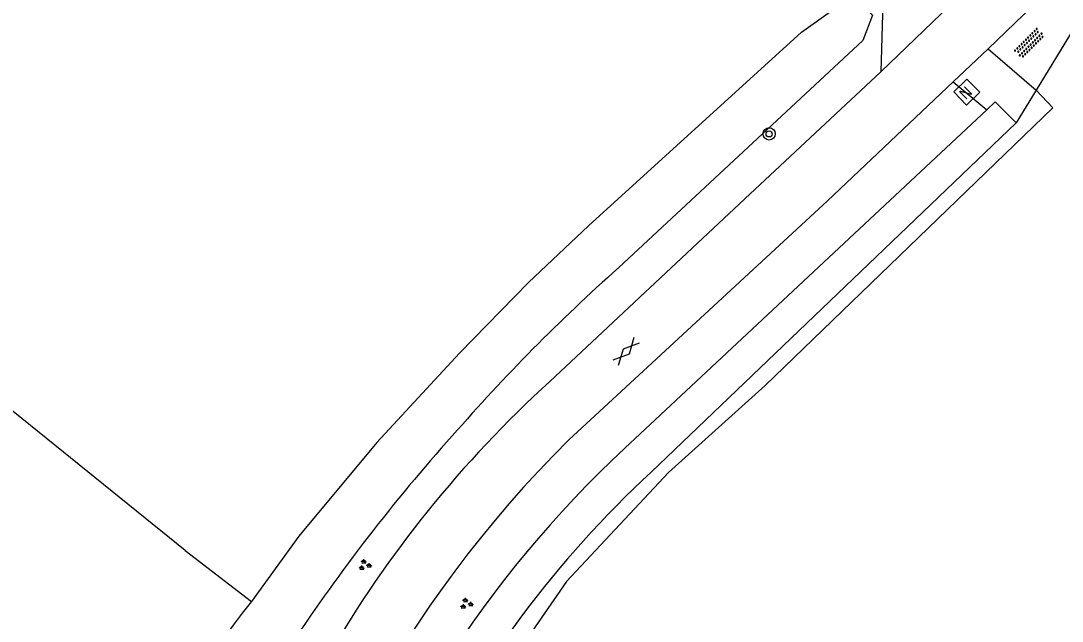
# Model space of a CAD drawing. Extents: x 124000 to 129000, y 395500 to 397503.
# Drawn here: x 125369.3 to 125437.3, y 397039.9 to 397079.1 of the extents above; entities that cross this region are included whole.
import ezdxf

# ---------------------------------------------------------------- set-up
doc = ezdxf.new("R2010")
doc.units = 0
for name, color, linetype in [('gg-afsc-draadraster', 7, 'Continuous'), ('gg-afsc-faunaraster', 7, 'Continuous'), ('gg-knt-bronhoudergrens', 7, 'Continuous'), ('gg-knt-onverhard', 7, 'Continuous'), ('gg-knt-verharding', 7, 'Continuous'), ('gg-kntw-bovenkant insteek waterloop', 7, 'Continuous'), ('gt-grn-groengrens', 7, 'Continuous'), ('gt-grn-weggrens', 7, 'Continuous'), ('gt-symb-boom', 7, 'Continuous'), ('gt-symb-gesloten verharding', 7, 'Continuous'), ('gt-symb-groenvak', 7, 'Continuous'), ('gt-symb-nortonput', 7, 'Continuous'), ('gt-symb-overige verharding', 7, 'Continuous'), ('gx-grn-maaiveld', 7, 'Continuous')]:
    doc.layers.add(name, color=color, linetype=linetype)

# ---------------------------------------------------------------- blocks, each defined once
blk = doc.blocks.new('gt0-GRVAK')
at = {"layer": 'gt-symb-groenvak'}
for p, q in [((-0.11, 0.189), (-0.228, 0.24)), ((-0.182, 0.153), (0.088, 0.153)), ((-0.091, 0.211), (-0.156, 0.322)), ((-0.047, 0.214), (-0.047, 0.393)), ((-0.004, 0.211), (0.061, 0.322)), ((0.015, 0.189), (0.133, 0.24)), ((0.262, -0.052), (0.197, 0.059)), ((0.305, -0.049), (0.305, 0.13)), ((0.349, -0.052), (0.414, 0.059)), ((-0.245, -0.228), (-0.363, -0.177)), ((-0.318, -0.264), (-0.047, -0.264)), ((-0.226, -0.206), (-0.291, -0.095)), ((-0.183, -0.203), (-0.183, -0.024)), ((-0.139, -0.206), (-0.074, -0.095)), ((-0.12, -0.228), (-0.002, -0.177)), ((0.243, -0.074), (0.125, -0.023)), ((0.17, -0.11), (0.441, -0.11)), ((0.368, -0.074), (0.486, -0.023))]:
    blk.add_line(p, q, dxfattribs=at)
blk = doc.blocks.new('gt0-GESVH1')
at = {"layer": 'gt-symb-gesloten verharding'}
for p, q in [((-0.992, -0.261), (0.008, 0.239)), ((0.008, -0.261), (-0.992, 0.239)), ((0.008, 0.239), (1.008, -0.261)), ((1.008, 0.239), (0.008, -0.261))]:
    blk.add_line(p, q, dxfattribs=at)
blk = doc.blocks.new('gt0-NPUT')
at = {"layer": 'gt-symb-nortonput'}
blk.add_lwpolyline([(-0.566, -0.608), (-0.566, 0.592), (0.634, 0.592), (0.634, -0.608)], close=True, dxfattribs=at)
blk.add_text('N', height=0.7, dxfattribs=at).set_placement((-0.221, -0.381))
blk = doc.blocks.new('gt0-OVH')
at = {"layer": 'gt-symb-overige verharding'}
for points in [[(-0.972, 0.298), (-0.967, 0.308), (-0.965, 0.319), (-0.966, 0.33), (-0.971, 0.34), (-0.978, 0.348), (-0.988, 0.353), (-0.999, 0.355), (-1.01, 0.354), (-1.02, 0.349), (-1.028, 0.342), (-1.033, 0.332), (-1.035, 0.321), (-1.034, 0.31), (-1.029, 0.3), (-1.022, 0.292), (-1.012, 0.287), (-1.001, 0.285), (-0.99, 0.286), (-0.98, 0.291)], [(-0.872, 0.106), (-0.867, 0.116), (-0.865, 0.126), (-0.866, 0.137), (-0.871, 0.147), (-0.878, 0.156), (-0.888, 0.161), (-0.899, 0.163), (-0.91, 0.162), (-0.92, 0.157), (-0.928, 0.15), (-0.933, 0.14), (-0.935, 0.129), (-0.934, 0.118), (-0.929, 0.108), (-0.922, 0.1), (-0.912, 0.095), (-0.901, 0.092), (-0.89, 0.094), (-0.88, 0.098)], [(-0.772, 0.298), (-0.767, 0.308), (-0.765, 0.319), (-0.766, 0.33), (-0.771, 0.34), (-0.778, 0.348), (-0.788, 0.353), (-0.799, 0.355), (-0.81, 0.354), (-0.82, 0.349), (-0.828, 0.342), (-0.833, 0.332), (-0.835, 0.321), (-0.834, 0.31), (-0.829, 0.3), (-0.822, 0.292), (-0.812, 0.287), (-0.801, 0.285), (-0.79, 0.286), (-0.78, 0.291)], [(-0.672, 0.106), (-0.667, 0.116), (-0.665, 0.126), (-0.666, 0.137), (-0.671, 0.147), (-0.678, 0.156), (-0.688, 0.161), (-0.699, 0.163), (-0.71, 0.162), (-0.72, 0.157), (-0.728, 0.15), (-0.733, 0.14), (-0.735, 0.129), (-0.734, 0.118), (-0.729, 0.108), (-0.722, 0.1), (-0.712, 0.095), (-0.701, 0.092), (-0.69, 0.094), (-0.68, 0.098)], [(-0.572, 0.298), (-0.567, 0.308), (-0.565, 0.319), (-0.566, 0.33), (-0.571, 0.34), (-0.578, 0.348), (-0.588, 0.353), (-0.599, 0.355), (-0.61, 0.354), (-0.62, 0.349), (-0.628, 0.342), (-0.633, 0.332), (-0.635, 0.321), (-0.634, 0.31), (-0.629, 0.3), (-0.622, 0.292), (-0.612, 0.287), (-0.601, 0.285), (-0.59, 0.286), (-0.58, 0.291)], [(-0.472, 0.106), (-0.467, 0.116), (-0.465, 0.126), (-0.466, 0.137), (-0.471, 0.147), (-0.478, 0.156), (-0.488, 0.161), (-0.499, 0.163), (-0.51, 0.162), (-0.52, 0.157), (-0.528, 0.15), (-0.533, 0.14), (-0.535, 0.129), (-0.534, 0.118), (-0.529, 0.108), (-0.522, 0.1), (-0.512, 0.095), (-0.501, 0.092), (-0.49, 0.094), (-0.48, 0.098)], [(-0.372, 0.298), (-0.367, 0.308), (-0.365, 0.319), (-0.366, 0.33), (-0.371, 0.34), (-0.378, 0.348), (-0.388, 0.353), (-0.399, 0.355), (-0.41, 0.354), (-0.42, 0.349), (-0.428, 0.342), (-0.433, 0.332), (-0.435, 0.321), (-0.434, 0.31), (-0.429, 0.3), (-0.422, 0.292), (-0.412, 0.287), (-0.401, 0.285), (-0.39, 0.286), (-0.38, 0.291)], [(-0.272, 0.106), (-0.267, 0.116), (-0.265, 0.126), (-0.266, 0.137), (-0.271, 0.147), (-0.278, 0.156), (-0.288, 0.161), (-0.299, 0.163), (-0.31, 0.162), (-0.32, 0.157), (-0.328, 0.15), (-0.333, 0.14), (-0.335, 0.129), (-0.334, 0.118), (-0.329, 0.108), (-0.322, 0.1), (-0.312, 0.095), (-0.301, 0.092), (-0.29, 0.094), (-0.28, 0.098)], [(-0.172, 0.298), (-0.167, 0.308), (-0.165, 0.319), (-0.166, 0.33), (-0.171, 0.34), (-0.178, 0.348), (-0.188, 0.353), (-0.199, 0.355), (-0.21, 0.354), (-0.22, 0.349), (-0.228, 0.342), (-0.233, 0.332), (-0.235, 0.321), (-0.234, 0.31), (-0.229, 0.3), (-0.222, 0.292), (-0.212, 0.287), (-0.201, 0.285), (-0.19, 0.286), (-0.18, 0.291)], [(-0.072, 0.106), (-0.067, 0.116), (-0.065, 0.126), (-0.066, 0.137), (-0.071, 0.147), (-0.078, 0.156), (-0.088, 0.161), (-0.099, 0.163), (-0.11, 0.162), (-0.12, 0.157), (-0.128, 0.15), (-0.133, 0.14), (-0.135, 0.129), (-0.134, 0.118), (-0.129, 0.108), (-0.122, 0.1), (-0.112, 0.095), (-0.101, 0.092), (-0.09, 0.094), (-0.08, 0.098)], [(0.028, 0.298), (0.033, 0.308), (0.035, 0.319), (0.034, 0.33), (0.029, 0.34), (0.022, 0.348), (0.012, 0.353), (0.001, 0.355), (-0.01, 0.354), (-0.02, 0.349), (-0.028, 0.342), (-0.033, 0.332), (-0.035, 0.321), (-0.034, 0.31), (-0.029, 0.3), (-0.022, 0.292), (-0.012, 0.287), (-0.001, 0.285), (0.01, 0.286), (0.02, 0.291)], [(0.128, 0.106), (0.133, 0.116), (0.135, 0.126), (0.134, 0.137), (0.129, 0.147), (0.122, 0.156), (0.112, 0.161), (0.101, 0.163), (0.09, 0.162), (0.08, 0.157), (0.072, 0.15), (0.067, 0.14), (0.065, 0.129), (0.066, 0.118), (0.071, 0.108), (0.078, 0.1), (0.088, 0.095), (0.099, 0.092), (0.11, 0.094), (0.12, 0.098)], [(0.228, 0.298), (0.233, 0.308), (0.235, 0.319), (0.234, 0.33), (0.229, 0.34), (0.222, 0.348), (0.212, 0.353), (0.201, 0.355), (0.19, 0.354), (0.18, 0.349), (0.172, 0.342), (0.167, 0.332), (0.165, 0.321), (0.166, 0.31), (0.171, 0.3), (0.178, 0.292), (0.188, 0.287), (0.199, 0.285), (0.21, 0.286), (0.22, 0.291)], [(0.328, 0.106), (0.333, 0.116), (0.335, 0.126), (0.334, 0.137), (0.329, 0.147), (0.322, 0.156), (0.312, 0.161), (0.301, 0.163), (0.29, 0.162), (0.28, 0.157), (0.272, 0.15), (0.267, 0.14), (0.265, 0.129), (0.266, 0.118), (0.271, 0.108), (0.278, 0.1), (0.288, 0.095), (0.299, 0.092), (0.31, 0.094), (0.32, 0.098)], [(0.428, 0.298), (0.433, 0.308), (0.435, 0.319), (0.434, 0.33), (0.429, 0.34), (0.422, 0.348), (0.412, 0.353), (0.401, 0.355), (0.39, 0.354), (0.38, 0.349), (0.372, 0.342), (0.367, 0.332), (0.365, 0.321), (0.366, 0.31), (0.371, 0.3), (0.378, 0.292), (0.388, 0.287), (0.399, 0.285), (0.41, 0.286), (0.42, 0.291)], [(0.528, 0.106), (0.533, 0.116), (0.535, 0.126), (0.534, 0.137), (0.529, 0.147), (0.522, 0.156), (0.512, 0.161), (0.501, 0.163), (0.49, 0.162), (0.48, 0.157), (0.472, 0.15), (0.467, 0.14), (0.465, 0.129), (0.466, 0.118), (0.471, 0.108), (0.478, 0.1), (0.488, 0.095), (0.499, 0.092), (0.51, 0.094), (0.52, 0.098)], [(0.628, 0.298), (0.633, 0.308), (0.635, 0.319), (0.634, 0.33), (0.629, 0.34), (0.622, 0.348), (0.612, 0.353), (0.601, 0.355), (0.59, 0.354), (0.58, 0.349), (0.572, 0.342), (0.567, 0.332), (0.565, 0.321), (0.566, 0.31), (0.571, 0.3), (0.578, 0.292), (0.588, 0.287), (0.599, 0.285), (0.61, 0.286), (0.62, 0.291)], [(0.728, 0.106), (0.733, 0.116), (0.735, 0.126), (0.734, 0.137), (0.729, 0.147), (0.722, 0.156), (0.712, 0.161), (0.701, 0.163), (0.69, 0.162), (0.68, 0.157), (0.672, 0.15), (0.667, 0.14), (0.665, 0.129), (0.666, 0.118), (0.671, 0.108), (0.678, 0.1), (0.688, 0.095), (0.699, 0.092), (0.71, 0.094), (0.72, 0.098)], [(0.828, 0.298), (0.833, 0.308), (0.835, 0.319), (0.834, 0.33), (0.829, 0.34), (0.822, 0.348), (0.812, 0.353), (0.801, 0.355), (0.79, 0.354), (0.78, 0.349), (0.772, 0.342), (0.767, 0.332), (0.765, 0.321), (0.766, 0.31), (0.771, 0.3), (0.778, 0.292), (0.788, 0.287), (0.799, 0.285), (0.81, 0.286), (0.82, 0.291)], [(0.928, 0.106), (0.933, 0.116), (0.935, 0.126), (0.934, 0.137), (0.929, 0.147), (0.922, 0.156), (0.912, 0.161), (0.901, 0.163), (0.89, 0.162), (0.88, 0.157), (0.872, 0.15), (0.867, 0.14), (0.865, 0.129), (0.866, 0.118), (0.871, 0.108), (0.878, 0.1), (0.888, 0.095), (0.899, 0.092), (0.91, 0.094), (0.92, 0.098)], [(1.028, 0.298), (1.033, 0.308), (1.035, 0.319), (1.034, 0.33), (1.029, 0.34), (1.022, 0.348), (1.012, 0.353), (1.001, 0.355), (0.99, 0.354), (0.98, 0.349), (0.972, 0.342), (0.967, 0.332), (0.965, 0.321), (0.966, 0.31), (0.971, 0.3), (0.978, 0.292), (0.988, 0.287), (0.999, 0.285), (1.01, 0.286), (1.02, 0.291)], [(-0.972, -0.142), (-0.967, -0.132), (-0.965, -0.121), (-0.966, -0.11), (-0.971, -0.1), (-0.978, -0.092), (-0.988, -0.087), (-0.999, -0.085), (-1.01, -0.086), (-1.02, -0.091), (-1.028, -0.098), (-1.033, -0.108), (-1.035, -0.119), (-1.034, -0.13), (-1.029, -0.14), (-1.022, -0.148), (-1.012, -0.153), (-1.001, -0.155), (-0.99, -0.154), (-0.98, -0.149)], [(-0.872, -0.334), (-0.867, -0.324), (-0.865, -0.314), (-0.866, -0.303), (-0.871, -0.293), (-0.878, -0.284), (-0.888, -0.279), (-0.899, -0.277), (-0.91, -0.278), (-0.92, -0.283), (-0.928, -0.29), (-0.933, -0.3), (-0.935, -0.311), (-0.934, -0.322), (-0.929, -0.332), (-0.922, -0.34), (-0.912, -0.345), (-0.901, -0.348), (-0.89, -0.346), (-0.88, -0.342)], [(-0.772, -0.142), (-0.767, -0.132), (-0.765, -0.121), (-0.766, -0.11), (-0.771, -0.1), (-0.778, -0.092), (-0.788, -0.087), (-0.799, -0.085), (-0.81, -0.086), (-0.82, -0.091), (-0.828, -0.098), (-0.833, -0.108), (-0.835, -0.119), (-0.834, -0.13), (-0.829, -0.14), (-0.822, -0.148), (-0.812, -0.153), (-0.801, -0.155), (-0.79, -0.154), (-0.78, -0.149)], [(-0.672, -0.334), (-0.667, -0.324), (-0.665, -0.314), (-0.666, -0.303), (-0.671, -0.293), (-0.678, -0.284), (-0.688, -0.279), (-0.699, -0.277), (-0.71, -0.278), (-0.72, -0.283), (-0.728, -0.29), (-0.733, -0.3), (-0.735, -0.311), (-0.734, -0.322), (-0.729, -0.332), (-0.722, -0.34), (-0.712, -0.345), (-0.701, -0.348), (-0.69, -0.346), (-0.68, -0.342)], [(-0.572, -0.142), (-0.567, -0.132), (-0.565, -0.121), (-0.566, -0.11), (-0.571, -0.1), (-0.578, -0.092), (-0.588, -0.087), (-0.599, -0.085), (-0.61, -0.086), (-0.62, -0.091), (-0.628, -0.098), (-0.633, -0.108), (-0.635, -0.119), (-0.634, -0.13), (-0.629, -0.14), (-0.622, -0.148), (-0.612, -0.153), (-0.601, -0.155), (-0.59, -0.154), (-0.58, -0.149)], [(-0.472, -0.334), (-0.467, -0.324), (-0.465, -0.314), (-0.466, -0.303), (-0.471, -0.293), (-0.478, -0.284), (-0.488, -0.279), (-0.499, -0.277), (-0.51, -0.278), (-0.52, -0.283), (-0.528, -0.29), (-0.533, -0.3), (-0.535, -0.311), (-0.534, -0.322), (-0.529, -0.332), (-0.522, -0.34), (-0.512, -0.345), (-0.501, -0.348), (-0.49, -0.346), (-0.48, -0.342)], [(-0.372, -0.142), (-0.367, -0.132), (-0.365, -0.121), (-0.366, -0.11), (-0.371, -0.1), (-0.378, -0.092), (-0.388, -0.087), (-0.399, -0.085), (-0.41, -0.086), (-0.42, -0.091), (-0.428, -0.098), (-0.433, -0.108), (-0.435, -0.119), (-0.434, -0.13), (-0.429, -0.14), (-0.422, -0.148), (-0.412, -0.153), (-0.401, -0.155), (-0.39, -0.154), (-0.38, -0.149)], [(-0.272, -0.334), (-0.267, -0.324), (-0.265, -0.314), (-0.266, -0.303), (-0.271, -0.293), (-0.278, -0.284), (-0.288, -0.279), (-0.299, -0.277), (-0.31, -0.278), (-0.32, -0.283), (-0.328, -0.29), (-0.333, -0.3), (-0.335, -0.311), (-0.334, -0.322), (-0.329, -0.332), (-0.322, -0.34), (-0.312, -0.345), (-0.301, -0.348), (-0.29, -0.346), (-0.28, -0.342)], [(-0.172, -0.142), (-0.167, -0.132), (-0.165, -0.121), (-0.166, -0.11), (-0.171, -0.1), (-0.178, -0.092), (-0.188, -0.087), (-0.199, -0.085), (-0.21, -0.086), (-0.22, -0.091), (-0.228, -0.098), (-0.233, -0.108), (-0.235, -0.119), (-0.234, -0.13), (-0.229, -0.14), (-0.222, -0.148), (-0.212, -0.153), (-0.201, -0.155), (-0.19, -0.154), (-0.18, -0.149)], [(-0.072, -0.334), (-0.067, -0.324), (-0.065, -0.314), (-0.066, -0.303), (-0.071, -0.293), (-0.078, -0.284), (-0.088, -0.279), (-0.099, -0.277), (-0.11, -0.278), (-0.12, -0.283), (-0.128, -0.29), (-0.133, -0.3), (-0.135, -0.311), (-0.134, -0.322), (-0.129, -0.332), (-0.122, -0.34), (-0.112, -0.345), (-0.101, -0.348), (-0.09, -0.346), (-0.08, -0.342)], [(0.028, -0.142), (0.033, -0.132), (0.035, -0.121), (0.034, -0.11), (0.029, -0.1), (0.022, -0.092), (0.012, -0.087), (0.001, -0.085), (-0.01, -0.086), (-0.02, -0.091), (-0.028, -0.098), (-0.033, -0.108), (-0.035, -0.119), (-0.034, -0.13), (-0.029, -0.14), (-0.022, -0.148), (-0.012, -0.153), (-0.001, -0.155), (0.01, -0.154), (0.02, -0.149)], [(0.128, -0.334), (0.133, -0.324), (0.135, -0.314), (0.134, -0.303), (0.129, -0.293), (0.122, -0.284), (0.112, -0.279), (0.101, -0.277), (0.09, -0.278), (0.08, -0.283), (0.072, -0.29), (0.067, -0.3), (0.065, -0.311), (0.066, -0.322), (0.071, -0.332), (0.078, -0.34), (0.088, -0.345), (0.099, -0.348), (0.11, -0.346), (0.12, -0.342)], [(0.228, -0.142), (0.233, -0.132), (0.235, -0.121), (0.234, -0.11), (0.229, -0.1), (0.222, -0.092), (0.212, -0.087), (0.201, -0.085), (0.19, -0.086), (0.18, -0.091), (0.172, -0.098), (0.167, -0.108), (0.165, -0.119), (0.166, -0.13), (0.171, -0.14), (0.178, -0.148), (0.188, -0.153), (0.199, -0.155), (0.21, -0.154), (0.22, -0.149)], [(0.328, -0.334), (0.333, -0.324), (0.335, -0.314), (0.334, -0.303), (0.329, -0.293), (0.322, -0.284), (0.312, -0.279), (0.301, -0.277), (0.29, -0.278), (0.28, -0.283), (0.272, -0.29), (0.267, -0.3), (0.265, -0.311), (0.266, -0.322), (0.271, -0.332), (0.278, -0.34), (0.288, -0.345), (0.299, -0.348), (0.31, -0.346), (0.32, -0.342)], [(0.428, -0.142), (0.433, -0.132), (0.435, -0.121), (0.434, -0.11), (0.429, -0.1), (0.422, -0.092), (0.412, -0.087), (0.401, -0.085), (0.39, -0.086), (0.38, -0.091), (0.372, -0.098), (0.367, -0.108), (0.365, -0.119), (0.366, -0.13), (0.371, -0.14), (0.378, -0.148), (0.388, -0.153), (0.399, -0.155), (0.41, -0.154), (0.42, -0.149)], [(0.528, -0.334), (0.533, -0.324), (0.535, -0.314), (0.534, -0.303), (0.529, -0.293), (0.522, -0.284), (0.512, -0.279), (0.501, -0.277), (0.49, -0.278), (0.48, -0.283), (0.472, -0.29), (0.467, -0.3), (0.465, -0.311), (0.466, -0.322), (0.471, -0.332), (0.478, -0.34), (0.488, -0.345), (0.499, -0.348), (0.51, -0.346), (0.52, -0.342)], [(0.628, -0.142), (0.633, -0.132), (0.635, -0.121), (0.634, -0.11), (0.629, -0.1), (0.622, -0.092), (0.612, -0.087), (0.601, -0.085), (0.59, -0.086), (0.58, -0.091), (0.572, -0.098), (0.567, -0.108), (0.565, -0.119), (0.566, -0.13), (0.571, -0.14), (0.578, -0.148), (0.588, -0.153), (0.599, -0.155), (0.61, -0.154), (0.62, -0.149)], [(0.728, -0.334), (0.733, -0.324), (0.735, -0.314), (0.734, -0.303), (0.729, -0.293), (0.722, -0.284), (0.712, -0.279), (0.701, -0.277), (0.69, -0.278), (0.68, -0.283), (0.672, -0.29), (0.667, -0.3), (0.665, -0.311), (0.666, -0.322), (0.671, -0.332), (0.678, -0.34), (0.688, -0.345), (0.699, -0.348), (0.71, -0.346), (0.72, -0.342)], [(0.828, -0.142), (0.833, -0.132), (0.835, -0.121), (0.834, -0.11), (0.829, -0.1), (0.822, -0.092), (0.812, -0.087), (0.801, -0.085), (0.79, -0.086), (0.78, -0.091), (0.772, -0.098), (0.767, -0.108), (0.765, -0.119), (0.766, -0.13), (0.771, -0.14), (0.778, -0.148), (0.788, -0.153), (0.799, -0.155), (0.81, -0.154), (0.82, -0.149)], [(0.928, -0.334), (0.933, -0.324), (0.935, -0.314), (0.934, -0.303), (0.929, -0.293), (0.922, -0.284), (0.912, -0.279), (0.901, -0.277), (0.89, -0.278), (0.88, -0.283), (0.872, -0.29), (0.867, -0.3), (0.865, -0.311), (0.866, -0.322), (0.871, -0.332), (0.878, -0.34), (0.888, -0.345), (0.899, -0.348), (0.91, -0.346), (0.92, -0.342)], [(1.028, -0.142), (1.033, -0.132), (1.035, -0.121), (1.034, -0.11), (1.029, -0.1), (1.022, -0.092), (1.012, -0.087), (1.001, -0.085), (0.99, -0.086), (0.98, -0.091), (0.972, -0.098), (0.967, -0.108), (0.965, -0.119), (0.966, -0.13), (0.971, -0.14), (0.978, -0.148), (0.988, -0.153), (0.999, -0.155), (1.01, -0.154), (1.02, -0.149)]]:
    blk.add_lwpolyline(points, close=True, dxfattribs=at)
blk = doc.blocks.new('gt0-BOOM')
at = {"layer": 'gt-symb-boom'}
for radius in [0.4, 0.2]:
    blk.add_circle((0, 0), radius, dxfattribs=at)

msp = doc.modelspace()

# ---------------------------------------------------------------- linework, layer by layer
at = {"layer": 'gg-afsc-draadraster'}
msp.add_line((125380.041, 397044.513), (125312.924, 397098.702), dxfattribs=at)
at = {"layer": 'gg-afsc-faunaraster'}
msp.add_line((125380.041, 397044.513), (125384.374, 397041.195), dxfattribs=at)
msp.add_arc((125423.261, 397009.904), 49.913, 141.17771, 177.00609, dxfattribs=at)
at = {"layer": 'gg-knt-bronhoudergrens'}
msp.add_lwpolyline([(125435.568, 397074.523), (125436.662, 397073.39), (125417.894, 397055.267), (125411.583, 397049.596), (125404.933, 397042.5), (125400.167, 397035.59), (125397.107, 397030.682), (125394.696, 397025.744), (125392.531, 397018.96)], dxfattribs=at)
at = {"layer": 'gg-knt-onverhard'}
msp.add_line((125432.43, 397077.22), (125435.568, 397074.523), dxfattribs=at)
at = {"layer": 'gg-knt-verharding'}
for p, q in [((125432.43, 397077.22), (125435.95, 397080.62)), ((125432.43, 397077.22), (125430.164, 397075.079)), ((125425.43, 397075.72), (125416.555, 397067.455)), ((125430.164, 397075.079), (125421.951, 397067.321)), ((125403.846, 397055.537), (125416.555, 397067.455)), ((125421.951, 397067.321), (125405.069, 397051.719))]:
    msp.add_line(p, q, dxfattribs=at)
msp.add_lwpolyline([(125425.308, 397082.077), (125425.6, 397081.76), (125425.43, 397075.72)], dxfattribs=at)
for centre, radius, start, end in [((125454.105, 397000.121), 74.813, 132.20601, 167.6161), ((125458.973, 396997.334), 76.573, 134.74577, 168.58568)]:
    msp.add_arc(centre, radius, start, end, dxfattribs=at)
at = {"layer": 'gg-kntw-bovenkant insteek waterloop'}
for p, q in [((125408.741, 397051.19), (125432.344, 397073.259)), ((125434.273, 397072.395), (125410.438, 397049.62)), ((125387.461, 397045.454), (125384.374, 397041.195))]:
    msp.add_line(p, q, dxfattribs=at)
for points in [[(125406.352, 397065.678), (125420.258, 397078.308), (125423.586, 397080.713)], [(125423.586, 397080.713), (125424.88, 397079.419), (125424.249, 397077.773), (125408.673, 397063.265)], [(125432.344, 397073.259), (125432.904, 397073.782), (125434.273, 397072.395)], [(125406.352, 397065.678), (125402.446, 397061.981), (125397.935, 397057.384), (125392.545, 397051.553), (125387.461, 397045.454)]]:
    msp.add_lwpolyline(points, dxfattribs=at)
for centre, radius, start, end in [((125488.048, 396973.261), 120.005, 131.40924, 138.75416), ((125485.765, 396972.926), 118.522, 137.90461, 146.17911), ((125457.607, 396998.457), 71.894, 132.8201, 162.45192)]:
    msp.add_arc(centre, radius, start, end, dxfattribs=at)
at = {"layer": 'gt-grn-groengrens'}
for p, q in [((125430.164, 397075.079), (125432.344, 397073.259)), ((125435.568, 397074.523), (125434.273, 397072.395))]:
    msp.add_line(p, q, dxfattribs=at)
at = {"layer": 'gt-grn-weggrens'}
for p, q in [((125433.26, 397083.26), (125425.43, 397075.72)), ((125437.982, 397078.489), (125435.568, 397074.523))]:
    msp.add_line(p, q, dxfattribs=at)
at = {"layer": 'gx-grn-maaiveld'}
msp.add_arc((125457.956, 396998.378), 69.884, 132.84052, 173.78512, dxfattribs=at)

# ---------------------------------------------------------------- block references
at = {"layer": 'gt-symb-boom'}
msp.add_blockref('gt0-BOOM', (125418.147, 397071.68), dxfattribs=at)
at = {"layer": 'gt-symb-gesloten verharding', "rotation": 46.946982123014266}
msp.add_blockref('gt0-GESVH1', (125408.809, 397057.497), dxfattribs=at)
at = {"layer": 'gt-symb-groenvak'}
for p in [(125391.748, 397043.558), (125398.376, 397041.035)]:
    msp.add_blockref('gt0-GRVAK', p, dxfattribs=at)
at = {"layer": 'gt-symb-nortonput', "rotation": -135.72932696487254}
msp.add_blockref('gt0-NPUT', (125431.073, 397074.424), dxfattribs=at)
at = {"layer": 'gt-symb-overige verharding', "rotation": 45}
msp.add_blockref('gt0-OVH', (125435.126, 397077.593), dxfattribs=at)

doc.saveas('drawing.dxf')
